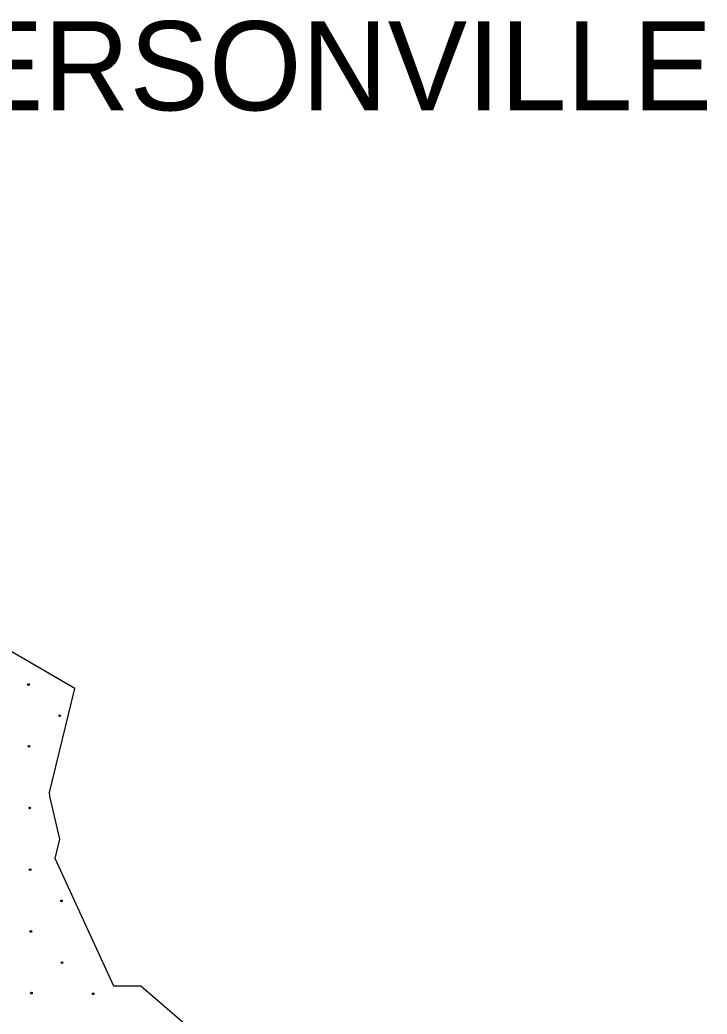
# Model space of a CAD drawing. Extents: x 1612280 to 1883141, y 560852 to 780851.
# Drawn here: x 1778550 to 1782831, y 714743 to 720937 of the extents above; entities that cross this region are included whole.
import ezdxf

# ---------------------------------------------------------------- set-up
doc = ezdxf.new("R2010")
doc.units = 0
for name, color, linetype in [('DESIGN - EROSION CONTROL - Devices', 7, 'Continuous'), ('DESIGN - SCRATCH - User 1', 7, 'Continuous'), ('SURVEY - VEGETATION - Features with Text', 7, 'Continuous')]:
    doc.layers.add(name, color=color, linetype=linetype)

msp = doc.modelspace()

# ---------------------------------------------------------------- linework, layer by layer
at = {"layer": 'DESIGN - EROSION CONTROL - Devices'}
for centre in [(1778603.2, 716796), (1778603.2, 716796), (1778797.4, 716601.8), (1778797.4, 716601.8), (1778606.9, 716411.4), (1778606.9, 716411.4), (1778610.7, 716026.9), (1778610.7, 716026.9), (1778614.4, 715642.3), (1778614.4, 715642.3), (1778808.6, 715448.2), (1778808.6, 715448.2), (1778618.1, 715257.8), (1778618.1, 715257.8), (1778812.3, 715063.6), (1778812.3, 715063.6), (1778621.9, 714873.2), (1778621.9, 714873.2), (1779006.4, 714869.5), (1779006.4, 714869.5)]:
    msp.add_circle(centre, 5.28, dxfattribs=at)
at = {"layer": 'DESIGN - SCRATCH - User 1'}
for points in [[(1778892.8, 716770.3), (1777993.9, 717291.8)], [(1778892.8, 716770.3), (1777993.9, 717291.8)], [(1779135.5, 714916.1), (1778770.6, 715711.4), (1778770.3, 715712.2), (1778799.5, 715832.3), (1778737.1, 716100), (1778733.7, 716123.1), (1778892.8, 716770.3)], [(1779135.5, 714916.1), (1778770.6, 715711.4), (1778770.3, 715712.2), (1778799.5, 715832.3), (1778737.1, 716100), (1778733.7, 716123.1), (1778892.8, 716770.3)], [(1779850.7, 713796.8), (1779814.9, 714476.3), (1779302.3, 714916.1), (1779135.5, 714916.1), (1779133.2, 714919.5)], [(1779850.7, 713796.8), (1779814.9, 714476.3), (1779302.3, 714916.1), (1779135.5, 714916.1), (1779133.2, 714919.5)]]:
    msp.add_lwpolyline(points, dxfattribs=at)

# ---------------------------------------------------------------- texts
at = {"layer": 'SURVEY - VEGETATION - Features with Text'}
msp.add_text('HENDERSONVILLE', height=554.987, rotation=0.00002, dxfattribs=at).set_placement((1776098.8, 720373.6))
msp.add_text('HENDERSONVILLE', height=554.987, rotation=0.00002, dxfattribs=at).set_placement((1776098.8, 720373.6))

doc.saveas('drawing.dxf')
